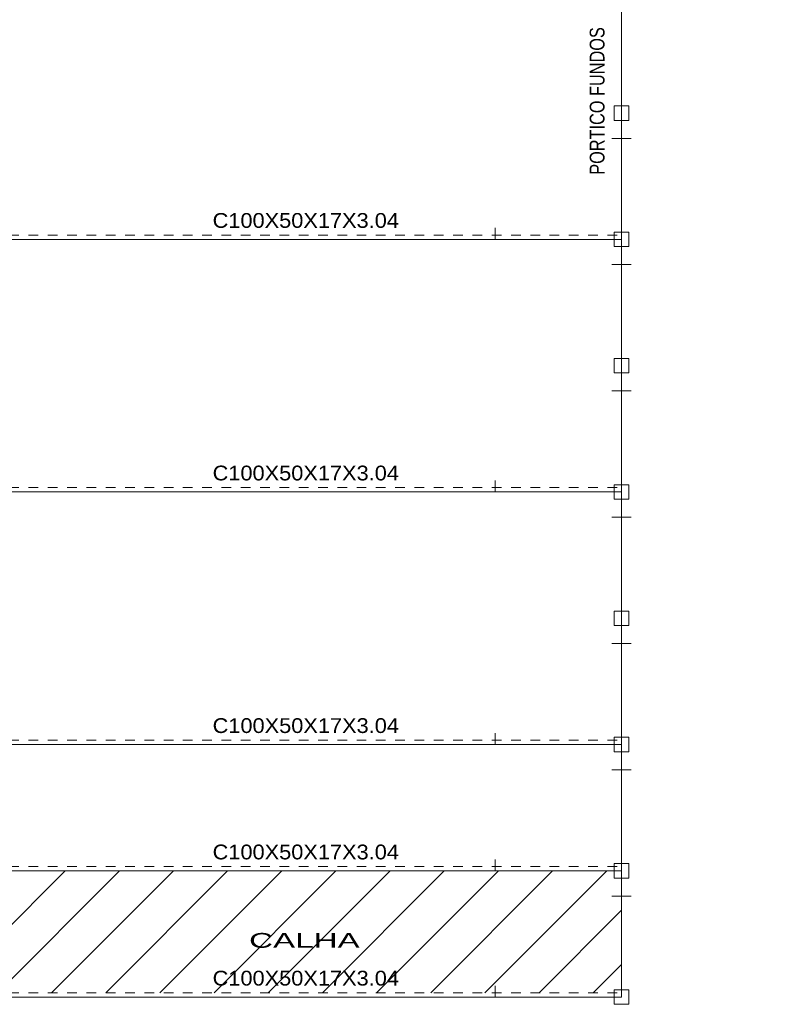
# Model space of a CAD drawing. Header units: millimetres. Extents: x 10 to 1250, y -62 to 528.
# Tile 417 of 656: x 374 to 382, y 506 to 516. Entities that reach past the tile are written whole.
import ezdxf
from ezdxf.enums import TextEntityAlignment as Align

# ---------------------------------------------------------------- set-up
doc = ezdxf.new("R2010")
doc.units = ezdxf.units.MM
doc.header["$LTSCALE"] = 0.05
doc.linetypes.add('CYPE_PUNTO', pattern=[0.075, 0, -0.075])
doc.linetypes.add('CYPE_RAYAPUNTO', pattern=[0.4125, 0.2025, -0.105, 0, -0.105])
for name, color, linetype, lineweight in [('BARRAS_DE_ACO', 7, 'Continuous', 9), ('NOS', 152, 'Continuous', 9), ('REFERENCIA_DAS_BARRAS', 2, 'Continuous', 9)]:
    doc.layers.add(name, color=color, linetype=linetype, lineweight=lineweight)
doc.layers.add('COTA', color=12, linetype='Continuous')
doc.styles.add('CYPETXT', font='arial.ttf', dxfattribs={"height": 0.2})
doc.styles.get("Standard").update_dxf_attribs({"font": 'arial.ttf'})
doc.dimstyles.new('UM_50.000000', dxfattribs={"dimtxt": 0.18, "dimasz": 0.1, "dimexe": 0.1, "dimexo": 0.2, "dimgap": 0.1, "dimtad": 1, "dimdec": 1, "dimlfac": 50, "dimzin": 0, "dimdsep": 46, "dimtxsty": 'Standard', "dimblk": 'OBLIQUE', "dimcen": 0.09, "dimdle": 0.1, "dimadec": 1, "dimazin": 2, "dimtfac": 1, "dimtdec": 1, "dimtofl": 0, "dimtmove": 0, "dimatfit": 3, "dimldrblk": 'OBLIQUE', "dimfxl": 1, "dimtolj": 1, "dimarcsym": 1})

# ---------------------------------------------------------------- blocks, each defined once
blk = doc.blocks.new('_Oblique')
at = {"color": 0, "linetype": 'ByBlock', "lineweight": -2}
blk.add_line((-0.5, -0.5), (0.5, 0.5), dxfattribs=at)

msp = doc.modelspace()

# ---------------------------------------------------------------- hatches: boundary and pattern name
at = {"ltscale": 0.05, "true_color": 0x93278f}
h = msp.add_hatch(dxfattribs=at)
h.set_pattern_fill('ANSI31', color=217, scale=0.125)
h.set_pattern_definition([(45, (480.6497, 4.26268), (-0.280633, 0.280633), [])])
h.paths.add_polyline_path([(380.0523, 507.4343), (367.0023, 507.4343), (367.0023, 506.1711), (380.0523, 506.1711)])

# ---------------------------------------------------------------- linework, layer by layer
at = {"layer": 'BARRAS_DE_ACO'}
for p, q in [((380.0523, 515.2913), (380.0523, 516.5998)), ((380.0523, 513.9828), (380.0523, 515.2913)), ((373.5073, 513.9828), (380.0523, 513.9828)), ((380.0523, 512.6724), (380.0523, 513.9828)), ((380.0523, 511.3639), (380.0523, 512.6724)), ((373.5073, 511.3639), (380.0523, 511.3639)), ((380.0523, 510.0532), (380.0523, 511.3639)), ((380.0523, 508.7447), (380.0523, 510.0532)), ((373.5073, 508.7447), (380.0523, 508.7447)), ((380.0523, 507.4343), (380.0523, 508.7447)), ((373.5073, 507.4343), (380.0523, 507.4343)), ((380.0523, 506.1258), (380.0523, 507.4343)), ((373.5073, 506.1258), (380.0523, 506.1258))]:
    msp.add_line(p, q, dxfattribs=at)
at = {"layer": 'BARRAS_DE_ACO', "linetype": 'CYPE_RAYAPUNTO'}
for p, q in [((373.5073, 514.0281), (380.0523, 514.0281)), ((373.5073, 511.4092), (380.0523, 511.4092)), ((373.5073, 508.79), (380.0523, 508.79)), ((373.5073, 507.4796), (380.0523, 507.4796)), ((373.5073, 506.1711), (380.0523, 506.1711))]:
    msp.add_line(p, q, dxfattribs=at)
at = {"layer": 'BARRAS_DE_ACO', "linetype": 'CYPE_PUNTO'}
for p, q in [((380.0523, 513.9828), (380.0523, 514.0281)), ((380.0523, 511.3639), (380.0523, 511.4092)), ((380.0523, 508.7447), (380.0523, 508.79)), ((380.0523, 507.4343), (380.0523, 507.4796))]:
    msp.add_line(p, q, dxfattribs=at)
at = {"layer": 'BARRAS_DE_ACO'}
for points in [[(380.1428, 515.0296), (380.1426, 515.0296), (380.142, 515.0296), (380.1411, 515.0296), (380.14, 515.0296), (380.1385, 515.0296), (380.1369, 515.0296), (380.1351, 515.0296), (380.1332, 515.0296), (379.9713, 515.0296), (379.9695, 515.0296), (379.9677, 515.0296), (379.966, 515.0296), (379.9646, 515.0296), (379.9634, 515.0296), (379.9625, 515.0296), (379.962, 515.0296), (379.9618, 515.0296), (379.9618, 515.0296), (379.9523, 515.0296), (379.9523, 515.0296), (379.9526, 515.0296), (379.9537, 515.0296), (379.9555, 515.0296), (379.9578, 515.0296), (379.9607, 515.0296), (379.964, 515.0296), (379.9676, 515.0296), (379.9713, 515.0296), (380.1332, 515.0296), (380.1369, 515.0296), (380.1405, 515.0296), (380.1438, 515.0296), (380.1467, 515.0296), (380.1491, 515.0296), (380.1508, 515.0296), (380.1519, 515.0296), (380.1523, 515.0296), (380.1523, 515.0296), (380.1428, 515.0296), (380.1428, 515.0296)], [(378.7433, 513.9955), (378.7433, 513.9944), (378.7433, 513.9933), (378.7433, 513.9923), (378.7433, 513.9914), (378.7433, 513.9908), (378.7433, 513.9903), (378.7433, 513.9901), (378.7433, 513.9901), (378.7433, 514.0076), (378.7433, 514.0078), (378.7433, 514.0083), (378.7433, 514.0089), (378.7433, 514.0098), (378.7433, 514.0108), (378.7433, 514.0119), (378.7433, 514.013), (378.7433, 514.0142), (378.7433, 514.0895), (378.7433, 514.0907), (378.7433, 514.0918), (378.7433, 514.0928), (378.7433, 514.0936), (378.7433, 514.0943), (378.7433, 514.0947), (378.7433, 514.095), (378.7433, 514.095), (378.7433, 514.0928), (378.7433, 514.0988), (378.7433, 514.101), (378.7433, 514.101), (378.7433, 514.1006), (378.7433, 514.0996), (378.7433, 514.0983), (378.7433, 514.0966), (378.7433, 514.0947), (378.7433, 514.0925), (378.7433, 514.0901), (378.7433, 514.0148), (378.7433, 514.0124), (378.7433, 514.0101), (378.7433, 514.0079), (378.7433, 514.0059), (378.7433, 514.0042), (378.7433, 514.0029), (378.7433, 514.002), (378.7433, 514.0015), (378.7433, 513.984), (378.7433, 513.984), (378.7433, 513.9845), (378.7433, 513.9854), (378.7433, 513.9867), (378.7433, 513.9884), (378.7433, 513.9904), (378.7433, 513.9926), (378.7433, 513.9949), (378.7433, 514.0702), (378.7433, 514.0726), (378.7433, 514.0749), (378.7433, 514.0771), (378.7433, 514.0791), (378.7433, 514.0808), (378.7433, 514.0821), (378.7433, 514.0831), (378.7433, 514.0835), (378.7433, 514.0857), (378.7433, 514.0797), (378.7433, 514.0775), (378.7433, 514.0772), (378.7433, 514.0768), (378.7433, 514.0761), (378.7433, 514.0753), (378.7433, 514.0743), (378.7433, 514.0732), (378.7433, 514.072), (378.7433, 514.0708), (378.7433, 513.9955)], [(380.1428, 513.7207), (380.1426, 513.7207), (380.142, 513.7207), (380.1411, 513.7207), (380.14, 513.7207), (380.1385, 513.7207), (380.1369, 513.7207), (380.1351, 513.7207), (380.1332, 513.7207), (379.9713, 513.7207), (379.9695, 513.7207), (379.9677, 513.7207), (379.966, 513.7207), (379.9646, 513.7207), (379.9634, 513.7207), (379.9625, 513.7207), (379.962, 513.7207), (379.9618, 513.7207), (379.9618, 513.7207), (379.9523, 513.7207), (379.9523, 513.7207), (379.9526, 513.7207), (379.9537, 513.7207), (379.9555, 513.7207), (379.9578, 513.7207), (379.9607, 513.7207), (379.964, 513.7207), (379.9676, 513.7207), (379.9713, 513.7207), (380.1332, 513.7207), (380.1369, 513.7207), (380.1405, 513.7207), (380.1438, 513.7207), (380.1467, 513.7207), (380.1491, 513.7207), (380.1508, 513.7207), (380.1519, 513.7207), (380.1523, 513.7207), (380.1523, 513.7207), (380.1428, 513.7207), (380.1428, 513.7207)], [(380.1428, 512.4107), (380.1426, 512.4107), (380.142, 512.4107), (380.1411, 512.4107), (380.14, 512.4107), (380.1385, 512.4107), (380.1369, 512.4107), (380.1351, 512.4107), (380.1332, 512.4107), (379.9713, 512.4107), (379.9695, 512.4107), (379.9677, 512.4107), (379.966, 512.4107), (379.9646, 512.4107), (379.9634, 512.4107), (379.9625, 512.4107), (379.962, 512.4107), (379.9618, 512.4107), (379.9618, 512.4106), (379.9523, 512.4106), (379.9523, 512.4107), (379.9526, 512.4107), (379.9537, 512.4107), (379.9555, 512.4107), (379.9578, 512.4107), (379.9607, 512.4107), (379.964, 512.4107), (379.9676, 512.4107), (379.9713, 512.4107), (380.1332, 512.4107), (380.1369, 512.4107), (380.1405, 512.4107), (380.1438, 512.4107), (380.1467, 512.4107), (380.1491, 512.4107), (380.1508, 512.4107), (380.1519, 512.4107), (380.1523, 512.4107), (380.1523, 512.4106), (380.1428, 512.4106), (380.1428, 512.4107)], [(378.7433, 511.3766), (378.7433, 511.3754), (378.7433, 511.3743), (378.7433, 511.3733), (378.7433, 511.3725), (378.7433, 511.3718), (378.7433, 511.3714), (378.7433, 511.3711), (378.7433, 511.3711), (378.7433, 511.3886), (378.7433, 511.3889), (378.7433, 511.3893), (378.7433, 511.39), (378.7433, 511.3908), (378.7433, 511.3918), (378.7433, 511.3929), (378.7433, 511.3941), (378.7433, 511.3953), (378.7433, 511.4706), (378.7433, 511.4717), (378.7433, 511.4729), (378.7433, 511.4738), (378.7433, 511.4747), (378.7433, 511.4753), (378.7433, 511.4758), (378.7433, 511.476), (378.7433, 511.476), (378.7433, 511.4739), (378.7433, 511.4799), (378.7433, 511.4821), (378.7433, 511.4821), (378.7433, 511.4816), (378.7433, 511.4807), (378.7433, 511.4794), (378.7433, 511.4777), (378.7433, 511.4757), (378.7433, 511.4735), (378.7433, 511.4712), (378.7433, 511.3959), (378.7433, 511.3935), (378.7433, 511.3912), (378.7433, 511.389), (378.7433, 511.387), (378.7433, 511.3853), (378.7433, 511.384), (378.7433, 511.383), (378.7433, 511.3826), (378.7433, 511.3651), (378.7433, 511.3651), (378.7433, 511.3655), (378.7433, 511.3665), (378.7433, 511.3678), (378.7433, 511.3695), (378.7433, 511.3714), (378.7433, 511.3736), (378.7433, 511.376), (378.7433, 511.4513), (378.7433, 511.4537), (378.7433, 511.456), (378.7433, 511.4582), (378.7433, 511.4602), (378.7433, 511.4619), (378.7433, 511.4632), (378.7433, 511.4641), (378.7433, 511.4646), (378.7433, 511.4668), (378.7433, 511.4607), (378.7433, 511.4585), (378.7433, 511.4583), (378.7433, 511.4579), (378.7433, 511.4572), (378.7433, 511.4563), (378.7433, 511.4554), (378.7433, 511.4543), (378.7433, 511.4531), (378.7433, 511.4519), (378.7433, 511.3766)], [(380.1428, 511.1017), (380.1426, 511.1017), (380.142, 511.1017), (380.1411, 511.1017), (380.14, 511.1017), (380.1385, 511.1017), (380.1369, 511.1017), (380.1351, 511.1017), (380.1332, 511.1017), (379.9713, 511.1017), (379.9695, 511.1017), (379.9677, 511.1017), (379.966, 511.1017), (379.9646, 511.1017), (379.9634, 511.1017), (379.9625, 511.1017), (379.962, 511.1017), (379.9618, 511.1017), (379.9618, 511.1018), (379.9523, 511.1018), (379.9523, 511.1017), (379.9526, 511.1017), (379.9537, 511.1017), (379.9555, 511.1017), (379.9578, 511.1017), (379.9607, 511.1017), (379.964, 511.1017), (379.9676, 511.1017), (379.9713, 511.1017), (380.1332, 511.1017), (380.1369, 511.1017), (380.1405, 511.1017), (380.1438, 511.1017), (380.1467, 511.1017), (380.1491, 511.1017), (380.1508, 511.1017), (380.1519, 511.1017), (380.1523, 511.1017), (380.1523, 511.1018), (380.1428, 511.1018), (380.1428, 511.1017)], [(380.1428, 509.7915), (380.1426, 509.7915), (380.142, 509.7915), (380.1411, 509.7915), (380.14, 509.7915), (380.1385, 509.7915), (380.1369, 509.7915), (380.1351, 509.7915), (380.1332, 509.7915), (379.9713, 509.7915), (379.9695, 509.7915), (379.9677, 509.7915), (379.966, 509.7915), (379.9646, 509.7915), (379.9634, 509.7915), (379.9625, 509.7915), (379.962, 509.7915), (379.9618, 509.7915), (379.9618, 509.7915), (379.9523, 509.7915), (379.9523, 509.7915), (379.9526, 509.7915), (379.9537, 509.7915), (379.9555, 509.7915), (379.9578, 509.7915), (379.9607, 509.7915), (379.964, 509.7915), (379.9676, 509.7915), (379.9713, 509.7915), (380.1332, 509.7915), (380.1369, 509.7915), (380.1405, 509.7915), (380.1438, 509.7915), (380.1467, 509.7915), (380.1491, 509.7915), (380.1508, 509.7915), (380.1519, 509.7915), (380.1523, 509.7915), (380.1523, 509.7915), (380.1428, 509.7915), (380.1428, 509.7915)], [(378.7433, 508.7574), (378.7433, 508.7563), (378.7433, 508.7552), (378.7433, 508.7542), (378.7433, 508.7533), (378.7433, 508.7527), (378.7433, 508.7522), (378.7433, 508.752), (378.7433, 508.752), (378.7433, 508.7695), (378.7433, 508.7697), (378.7433, 508.7702), (378.7433, 508.7708), (378.7433, 508.7717), (378.7433, 508.7727), (378.7433, 508.7738), (378.7433, 508.7749), (378.7433, 508.7761), (378.7433, 508.8514), (378.7433, 508.8526), (378.7433, 508.8537), (378.7433, 508.8547), (378.7433, 508.8555), (378.7433, 508.8562), (378.7433, 508.8567), (378.7433, 508.8569), (378.7433, 508.8569), (378.7433, 508.8547), (378.7433, 508.8608), (378.7433, 508.8629), (378.7433, 508.8629), (378.7433, 508.8625), (378.7433, 508.8616), (378.7433, 508.8603), (378.7433, 508.8586), (378.7433, 508.8566), (378.7433, 508.8544), (378.7433, 508.852), (378.7433, 508.7767), (378.7433, 508.7744), (378.7433, 508.772), (378.7433, 508.7698), (378.7433, 508.7678), (378.7433, 508.7661), (378.7433, 508.7648), (378.7433, 508.7639), (378.7433, 508.7634), (378.7433, 508.746), (378.7433, 508.746), (378.7433, 508.7464), (378.7433, 508.7473), (378.7433, 508.7486), (378.7433, 508.7503), (378.7433, 508.7523), (378.7433, 508.7545), (378.7433, 508.7568), (378.7433, 508.8321), (378.7433, 508.8345), (378.7433, 508.8369), (378.7433, 508.8391), (378.7433, 508.8411), (378.7433, 508.8427), (378.7433, 508.8441), (378.7433, 508.845), (378.7433, 508.8455), (378.7433, 508.8476), (378.7433, 508.8416), (378.7433, 508.8394), (378.7433, 508.8392), (378.7433, 508.8387), (378.7433, 508.8381), (378.7433, 508.8372), (378.7433, 508.8362), (378.7433, 508.8351), (378.7433, 508.8339), (378.7433, 508.8328), (378.7433, 508.7574)], [(380.1428, 508.4827), (380.1426, 508.4827), (380.142, 508.4827), (380.1411, 508.4827), (380.14, 508.4827), (380.1385, 508.4827), (380.1369, 508.4827), (380.1351, 508.4827), (380.1332, 508.4827), (379.9713, 508.4827), (379.9695, 508.4827), (379.9677, 508.4827), (379.966, 508.4827), (379.9646, 508.4827), (379.9634, 508.4827), (379.9625, 508.4827), (379.962, 508.4827), (379.9618, 508.4827), (379.9618, 508.4826), (379.9523, 508.4826), (379.9523, 508.4827), (379.9526, 508.4827), (379.9537, 508.4827), (379.9555, 508.4827), (379.9578, 508.4827), (379.9607, 508.4827), (379.964, 508.4827), (379.9676, 508.4827), (379.9713, 508.4827), (380.1332, 508.4827), (380.1369, 508.4827), (380.1405, 508.4827), (380.1438, 508.4827), (380.1467, 508.4827), (380.1491, 508.4827), (380.1508, 508.4827), (380.1519, 508.4827), (380.1523, 508.4827), (380.1523, 508.4826), (380.1428, 508.4826), (380.1428, 508.4827)], [(378.7433, 507.447), (378.7433, 507.4458), (378.7433, 507.4447), (378.7433, 507.4437), (378.7433, 507.4429), (378.7433, 507.4422), (378.7433, 507.4418), (378.7433, 507.4415), (378.7433, 507.4415), (378.7433, 507.459), (378.7433, 507.4593), (378.7433, 507.4597), (378.7433, 507.4604), (378.7433, 507.4612), (378.7433, 507.4622), (378.7433, 507.4633), (378.7433, 507.4645), (378.7433, 507.4657), (378.7433, 507.541), (378.7433, 507.5421), (378.7433, 507.5432), (378.7433, 507.5442), (378.7433, 507.5451), (378.7433, 507.5457), (378.7433, 507.5462), (378.7433, 507.5464), (378.7433, 507.5464), (378.7433, 507.5443), (378.7433, 507.5503), (378.7433, 507.5525), (378.7433, 507.5525), (378.7433, 507.552), (378.7433, 507.5511), (378.7433, 507.5498), (378.7433, 507.5481), (378.7433, 507.5461), (378.7433, 507.5439), (378.7433, 507.5416), (378.7433, 507.4663), (378.7433, 507.4639), (378.7433, 507.4616), (378.7433, 507.4594), (378.7433, 507.4574), (378.7433, 507.4557), (378.7433, 507.4544), (378.7433, 507.4534), (378.7433, 507.453), (378.7433, 507.4355), (378.7433, 507.4355), (378.7433, 507.4359), (378.7433, 507.4369), (378.7433, 507.4382), (378.7433, 507.4399), (378.7433, 507.4418), (378.7433, 507.444), (378.7433, 507.4464), (378.7433, 507.5217), (378.7433, 507.5241), (378.7433, 507.5264), (378.7433, 507.5286), (378.7433, 507.5306), (378.7433, 507.5323), (378.7433, 507.5336), (378.7433, 507.5345), (378.7433, 507.535), (378.7433, 507.5372), (378.7433, 507.5311), (378.7433, 507.5289), (378.7433, 507.5287), (378.7433, 507.5283), (378.7433, 507.5276), (378.7433, 507.5267), (378.7433, 507.5258), (378.7433, 507.5247), (378.7433, 507.5235), (378.7433, 507.5223), (378.7433, 507.447)], [(380.1428, 507.1726), (380.1426, 507.1726), (380.142, 507.1726), (380.1411, 507.1726), (380.14, 507.1726), (380.1385, 507.1726), (380.1369, 507.1726), (380.1351, 507.1726), (380.1332, 507.1726), (379.9713, 507.1726), (379.9695, 507.1726), (379.9677, 507.1726), (379.966, 507.1726), (379.9646, 507.1726), (379.9634, 507.1726), (379.9625, 507.1726), (379.962, 507.1726), (379.9618, 507.1726), (379.9618, 507.1726), (379.9523, 507.1726), (379.9523, 507.1726), (379.9526, 507.1726), (379.9537, 507.1726), (379.9555, 507.1726), (379.9578, 507.1726), (379.9607, 507.1726), (379.964, 507.1726), (379.9676, 507.1726), (379.9713, 507.1726), (380.1332, 507.1726), (380.1369, 507.1726), (380.1405, 507.1726), (380.1438, 507.1726), (380.1467, 507.1726), (380.1491, 507.1726), (380.1508, 507.1726), (380.1519, 507.1726), (380.1523, 507.1726), (380.1523, 507.1726), (380.1428, 507.1726), (380.1428, 507.1726)], [(378.7433, 506.1385), (378.7433, 506.1373), (378.7433, 506.1362), (378.7433, 506.1353), (378.7433, 506.1344), (378.7433, 506.1337), (378.7433, 506.1333), (378.7433, 506.1331), (378.7433, 506.1331), (378.7433, 506.1505), (378.7433, 506.1508), (378.7433, 506.1512), (378.7433, 506.1519), (378.7433, 506.1527), (378.7433, 506.1537), (378.7433, 506.1548), (378.7433, 506.156), (378.7433, 506.1572), (378.7433, 506.2325), (378.7433, 506.2337), (378.7433, 506.2348), (378.7433, 506.2358), (378.7433, 506.2366), (378.7433, 506.2373), (378.7433, 506.2377), (378.7433, 506.238), (378.7433, 506.238), (378.7433, 506.2358), (378.7433, 506.2418), (378.7433, 506.244), (378.7433, 506.244), (378.7433, 506.2435), (378.7433, 506.2426), (378.7433, 506.2413), (378.7433, 506.2396), (378.7433, 506.2376), (378.7433, 506.2354), (378.7433, 506.2331), (378.7433, 506.1578), (378.7433, 506.1554), (378.7433, 506.1531), (378.7433, 506.1509), (378.7433, 506.1489), (378.7433, 506.1472), (378.7433, 506.1459), (378.7433, 506.145), (378.7433, 506.1445), (378.7433, 506.127), (378.7433, 506.127), (378.7433, 506.1275), (378.7433, 506.1284), (378.7433, 506.1297), (378.7433, 506.1314), (378.7433, 506.1334), (378.7433, 506.1356), (378.7433, 506.1379), (378.7433, 506.2132), (378.7433, 506.2156), (378.7433, 506.2179), (378.7433, 506.2201), (378.7433, 506.2221), (378.7433, 506.2238), (378.7433, 506.2251), (378.7433, 506.2261), (378.7433, 506.2265), (378.7433, 506.2287), (378.7433, 506.2226), (378.7433, 506.2205), (378.7433, 506.2202), (378.7433, 506.2198), (378.7433, 506.2191), (378.7433, 506.2183), (378.7433, 506.2173), (378.7433, 506.2162), (378.7433, 506.215), (378.7433, 506.2138), (378.7433, 506.1385)]]:
    msp.add_lwpolyline(points, close=True, dxfattribs=at)
at = {"layer": 'NOS'}
for points in [[(379.9773, 515.2163), (380.1273, 515.2163), (380.1273, 515.3663), (379.9773, 515.3663), (379.9773, 515.2163)], [(379.9773, 513.9078), (380.1273, 513.9078), (380.1273, 514.0578), (379.9773, 514.0578), (379.9773, 513.9078)], [(379.9773, 512.5974), (380.1273, 512.5974), (380.1273, 512.7474), (379.9773, 512.7474), (379.9773, 512.5974)], [(379.9773, 511.2889), (380.1273, 511.2889), (380.1273, 511.4389), (379.9773, 511.4389), (379.9773, 511.2889)], [(379.9773, 509.9782), (380.1273, 509.9782), (380.1273, 510.1282), (379.9773, 510.1282), (379.9773, 509.9782)], [(379.9773, 508.6697), (380.1273, 508.6697), (380.1273, 508.8197), (379.9773, 508.8197), (379.9773, 508.6697)], [(379.9773, 507.3593), (380.1273, 507.3593), (380.1273, 507.5093), (379.9773, 507.5093), (379.9773, 507.3593)], [(379.9773, 506.0508), (380.1273, 506.0508), (380.1273, 506.2008), (379.9773, 506.2008), (379.9773, 506.0508)]]:
    msp.add_lwpolyline(points, close=True, dxfattribs=at)

# ---------------------------------------------------------------- texts
at = {"layer": 'REFERENCIA_DAS_BARRAS', "style": 'CYPETXT', "width": 0.788749}
msp.add_text('PORTICO FUNDOS', height=0.153333, rotation=90, dxfattribs=at).set_placement((379.8756, 514.6531), (379.8756, 516.1831), align=Align.FIT)
at = {"layer": 'REFERENCIA_DAS_BARRAS', "style": 'CYPETXT'}
for s, height, width, p, p2 in [('C100X50X17X3.04', 0.153333, 1.052535, (375.8145, 514.1023), (377.745, 514.1023)), ('C100X50X17X3.04', 0.153333, 1.052535, (375.8145, 511.4833), (377.745, 511.4833)), ('C100X50X17X3.04', 0.153333, 1.052535, (375.8145, 508.8642), (377.745, 508.8642)), ('C100X50X17X3.04', 0.153333, 1.052535, (375.8145, 507.5537), (377.745, 507.5537)), ('CALHA', 0.15333, 1.604221, (376.1922, 506.6369), (377.3385, 506.6369)), ('C100X50X17X3.04', 0.153333, 1.052535, (375.8145, 506.2453), (377.745, 506.2453))]:
    msp.add_text(s, height=height, dxfattribs=dict(at, width=width)).set_placement(p, p2, align=Align.FIT)

# ---------------------------------------------------------------- dimensions: what is measured, and where the dimension line sits
at = {"layer": 'COTA', "ltscale": 0.05}
msp.add_linear_dim(base=(382.5309, 507.0081), p1=(384.3616, 523.2321), p2=(384.3616, 507.0081), angle=90, text='720.0 - PILAR W 200 x 31.3', dimstyle='UM_50.000000', dxfattribs=at).render()

doc.saveas('drawing.dxf')
